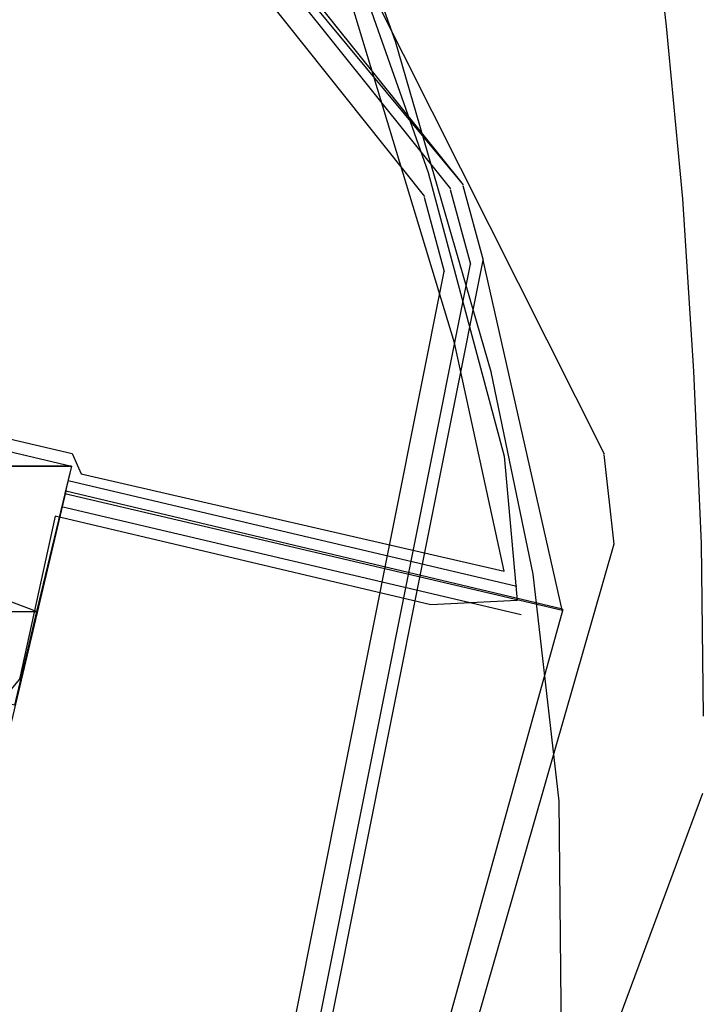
# Model space of a CAD drawing. Header units: feet. Extents: x -79 to 198, y -22 to 181.
# Tile 284 of 287: x 135 to 144, y 102 to 114. Entities that reach past the tile are written whole.
import ezdxf

# ---------------------------------------------------------------- set-up
doc = ezdxf.new("R2010")
doc.units = ezdxf.units.FT
for name, color, linetype in [('A-AREA-UNIDAD', 30, 'CONTINUOUS'), ('A-LINEA', 7, 'CONTINUOUS'), ('A-MURO-CONCRETO', 8, 'CONTINUOUS')]:
    doc.layers.add(name, color=color, linetype=linetype)

msp = doc.modelspace()

# ---------------------------------------------------------------- linework, layer by layer
at = {"layer": 'A-AREA-UNIDAD'}
for points in [[(124.352, 111.8933), (135.968, 109.1733), (136.08, 108.9244), (141.248, 107.7333), (140.64, 110.5244), (139.072, 115.6978), (137.52, 119.8578), (135.712, 123.9289), (132.96, 129.2089), (130.56, 133.0489), (130.56, 133.7422), (125.872, 140.0889)], [(137.68, 120.0889), (140.32, 112.6044), (141.248, 109.1378), (141.408, 107.3778), (140.352, 107.3244), (135.76, 108.4089), (135.328, 106.4178), (135.12, 106.1689), (134.112, 106.3644), (133.888, 106.8089), (133.632, 106.4889), (130.592, 107.2178), (130.432, 107.4489), (130.912, 109.4044), (129.84, 109.4578), (114.64, 113.0489)], [(118.96, 75.84), (129.568, 73.3689), (129.6, 73.12), (130.8, 76.7289), (132.288, 79.8933), (133.68, 82.1689), (137.728, 87.68), (140.032, 92.4089), (140.96, 95.2178), (141.632, 98.4178), (141.952, 101.6178), (141.92, 104.9244), (141.6, 107.6978), (141.088, 110.1689), (139.92, 114.2044), (138.112, 119.2533)]]:
    msp.add_lwpolyline(points, dxfattribs=at)
at = {"layer": 'A-LINEA'}
for p, q in [((140.7504, 112.4542), (100.776, 160.6287)), ((140.7504, 112.4542), (103.1232, 159.3849)), ((140.7504, 112.4542), (103.1232, 159.3849)), ((140.5969, 112.4055), (103.0856, 159.2112)), ((140.277, 112.3118), (103.3057, 158.7075)), ((142.471, 109.1644), (118.664, 156.5455)), ((140.8398, 111.4818), (140.5922, 112.3948)), ((140.994, 111.5281), (140.7458, 112.4436)), ((140.994, 111.5281), (140.7458, 112.4436)), ((140.994, 111.5281), (140.7458, 112.4436)), ((140.5185, 111.3926), (140.2724, 112.3011)), ((135.5137, 84.1047), (140.99, 111.5328)), ((141.959, 107.2442), (140.99, 111.5328)), ((141.959, 107.2442), (140.99, 111.5328)), ((135.1335, 84.4276), (140.5149, 111.3952)), ((135.3904, 84.2152), (140.8361, 111.4848)), ((142.5918, 108.0662), (142.4673, 109.1583)), ((135.92, 108.8444), (141.4, 107.5511)), ((141.96, 107.2711), (135.8933, 108.7111)), ((135.84, 108.5244), (141.4533, 107.2044)), ((135.8222, 84.4709), (142.5894, 108.0685)), ((135.5236, 84.1283), (141.9699, 107.2712)), ((136.1894, 84.8884), (143.6759, 105.0232))]:
    msp.add_line(p, q, dxfattribs=at)
for points in [[(103.1067, 159.3911), (103.0667, 159.2178), (102.5733, 157.1111), (102.8667, 156.9378), (100.9867, 148.9911), (103.5867, 148.3778), (103.4267, 147.7244), (111.4267, 145.8444), (113.8133, 145.2711), (117.8667, 144.3111), (114.9067, 131.8311), (119.4533, 130.7511), (119.2933, 130.0978), (122, 129.4578), (128.0267, 128.0444), (124.1867, 111.8044), (124.44, 111.7378), (125.7867, 111.4178), (129.48, 110.5511), (135.96, 109.0178), (135.88, 108.6844), (141.96, 107.2578)], [(103.1067, 159.3911), (103.0667, 159.2178), (102.5733, 157.1111), (102.8667, 156.9378), (100.9867, 148.9911), (103.5867, 148.3778), (103.4267, 147.7244), (111.4267, 145.8444), (113.8133, 145.2711), (117.8667, 144.3111), (114.9067, 131.8311), (119.4533, 130.7511), (119.2933, 130.0978), (122, 129.4578), (128.0267, 128.0444), (124.1867, 111.8044), (124.44, 111.7378), (125.7867, 111.4178), (129.48, 110.5511), (135.96, 109.0178), (135.88, 108.6844), (141.96, 107.2578)], [(136.08, 140.7378), (136.9333, 138.8044), (137.7333, 136.8578), (138.48, 134.8844), (139.1867, 132.8978), (139.84, 130.8844), (140.44, 128.8711), (140.9867, 126.8311), (141.4933, 124.7778), (141.9467, 122.7244), (142.3467, 120.6578), (142.6933, 118.5778), (142.9867, 116.4844), (143.2267, 114.3911), (143.4267, 112.2844), (143.56, 110.1778), (143.6533, 108.0711), (143.68, 105.9644)], [(131.1067, 110.1644), (135.96, 109.0178), (135.2667, 106.0978), (130.4133, 107.2444), (131.1067, 110.1644)], [(135.8933, 108.7111), (131.36, 89.5511), (124.5867, 91.1511), (124.44, 90.4978), (121.84, 91.1111), (121.3333, 88.9644), (118.2, 75.6978), (129.9467, 72.9244)]]:
    msp.add_lwpolyline(points, dxfattribs=at)
at = {"layer": 'A-MURO-CONCRETO'}
for points in [[(131.1067, 110.1644), (135.96, 109.0178), (130.84, 109.0178), (131.1067, 110.1644), (131.1067, 110.1644)], [(130.84, 109.0178), (130.4133, 107.2444), (135.5333, 107.2444), (130.84, 109.0178)], [(130.84, 109.0178), (135.96, 109.0178), (135.5333, 107.2444), (130.84, 109.0178), (130.84, 109.0178)], [(130.4133, 107.2444), (135.5333, 107.2444), (135.2667, 106.0978), (130.4133, 107.2444), (130.4133, 107.2444)]]:
    msp.add_lwpolyline(points, dxfattribs=at)

doc.saveas('drawing.dxf')
